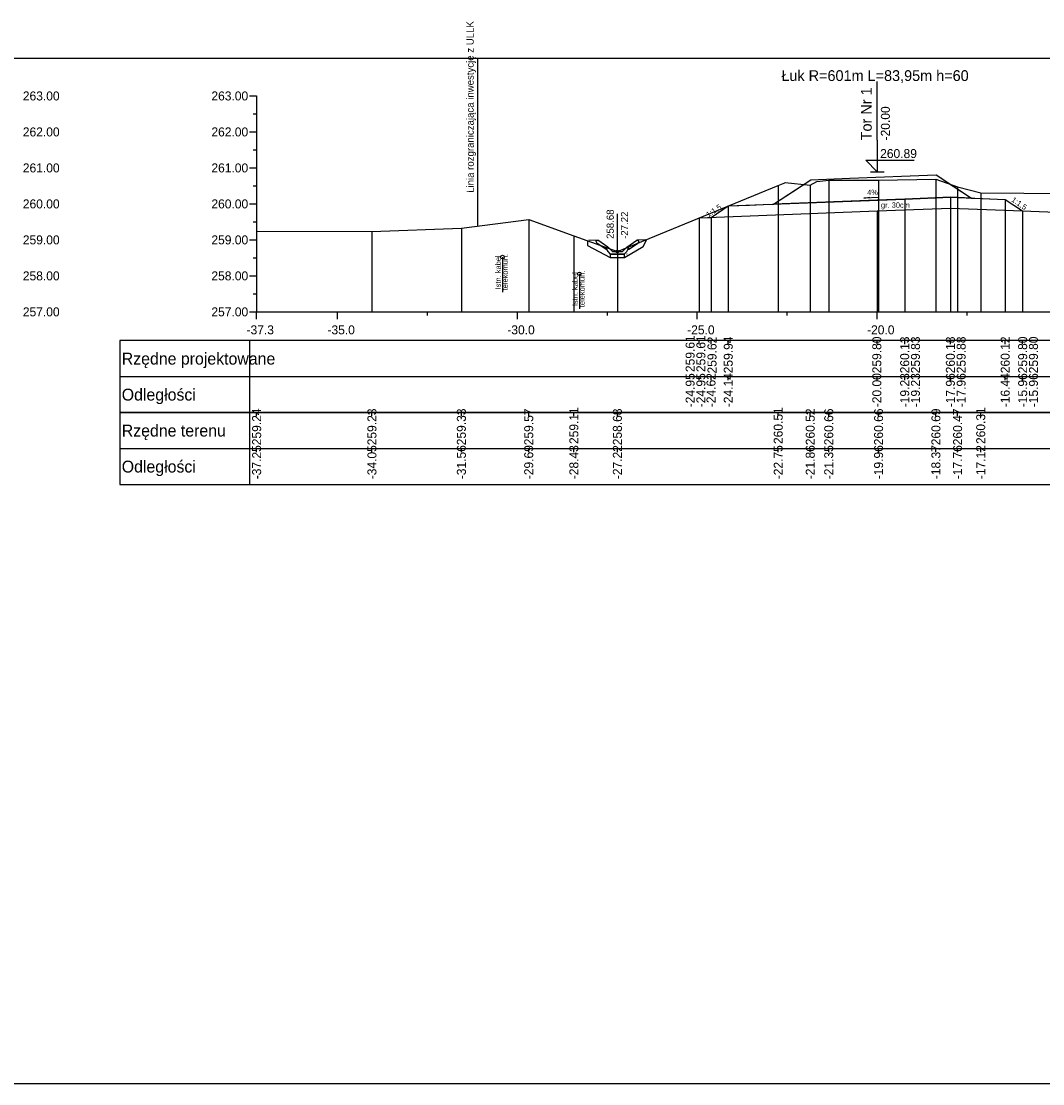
# Model space of a CAD drawing. Extents: x 6516023 to 6560129, y 5513077 to 5529206.
# Drawn here: x 6517266.42 to 6517294.82, y 5514451.16 to 5514480.68 of the extents above; entities that cross this region are included whole.
import ezdxf

# ---------------------------------------------------------------- set-up
doc = ezdxf.new("R2010")
doc.units = 0
for name, color, linetype in [('IR_default', 7, 'Continuous'), ('TOR_PRZEK_P-kable', 7, 'Continuous'), ('TOR_PRZEK_P-komponent', 7, 'Continuous'), ('TOR_PRZEK_P-odwodnienie', 7, 'Continuous'), ('TOR_PRZEK_P-opisy', 7, 'Continuous'), ('TOR_PRZEK_P-tabelka istniejace', 7, 'Continuous'), ('TOR_PRZEK_P-tabelka projektowane', 7, 'Continuous'), ('TOR_PRZEK_P-teren istniejacy', 7, 'Continuous'), ('TOR_PRZEK_P-tory projektowane', 7, 'Continuous'), ('TOR_PRZEK_P-uklad odniesienia', 7, 'Continuous'), ('TOR_PRZEK_P-warstwa ochronna I', 7, 'Continuous'), ('TOR_PRZEK_P-warstwa ochronna II', 7, 'Continuous'), ('TOR_PS_T-granica PKP-projektowana', 7, 'Continuous'), ('TOR_RAMKI-ramka+tabelka 1', 7, 'Continuous')]:
    doc.layers.add(name, color=color, linetype=linetype)

msp = doc.modelspace()

# ---------------------------------------------------------------- linework, layer by layer
at = {"layer": 'IR_default'}
msp.add_lwpolyline([(6517285.265, 5514475.216), (6517285.594, 5514475.229), (6517286.073, 5514475.548), (6517286.66, 5514475.571), (6517287.043, 5514475.586), (6517287.333, 5514475.597), (6517287.859, 5514475.942), (6517288.368, 5514476.276), (6517289.454, 5514476.322), (6517291.852, 5514476.416), (6517291.994, 5514476.322), (6517292, 5514476.318), (6517292.061, 5514476.278), (6517292.84, 5514475.767), (6517292.931, 5514475.763), (6517293.772, 5514475.73), (6517294.258, 5514475.411), (6517297.29, 5514475.291)], dxfattribs=at)
at = {"layer": 'TOR_PRZEK_P-kable'}
for p, q in [((6517279.796, 5514474.128), (6517279.796, 5514473.155)), ((6517281.934, 5514473.662), (6517281.934, 5514472.688))]:
    msp.add_line(p, q, dxfattribs=at)
for centre in [(6517279.796, 5514474.128), (6517281.934, 5514473.662)]:
    msp.add_circle(centre, 0.05, dxfattribs=at)
at = {"layer": 'TOR_PRZEK_P-komponent'}
msp.add_lwpolyline([(6517288.368, 5514476.276), (6517289.454, 5514476.322), (6517291.852, 5514476.416), (6517292.84, 5514475.767), (6517292.248, 5514475.79), (6517290.978, 5514475.74), (6517290.216, 5514475.71), (6517287.333, 5514475.597)], close=True, dxfattribs=at)
at = {"layer": 'TOR_PRZEK_P-odwodnienie'}
for p, q in [((6517282.991, 5514474.283), (6517282.991, 5514475.327)), ((6517282.726, 5514474.408), (6517282.446, 5514474.595)), ((6517283.255, 5514474.408), (6517283.536, 5514474.595)), ((6517282.682, 5514474.342), (6517282.421, 5514474.516)), ((6517282.693, 5514474.358), (6517282.682, 5514474.342)), ((6517282.683, 5514474.378), (6517282.731, 5514474.402)), ((6517282.726, 5514474.408), (6517282.718, 5514474.396)), ((6517282.851, 5514474.283), (6517282.731, 5514474.402)), ((6517282.851, 5514474.283), (6517283.131, 5514474.283)), ((6517283.131, 5514474.283), (6517283.251, 5514474.402)), ((6517283.251, 5514474.402), (6517283.298, 5514474.378)), ((6517283.255, 5514474.408), (6517283.264, 5514474.396)), ((6517283.289, 5514474.358), (6517283.3, 5514474.342)), ((6517283.3, 5514474.342), (6517283.561, 5514474.516)), ((6517282.801, 5514474.213), (6517283.181, 5514474.213))]:
    msp.add_line(p, q, dxfattribs=at)
for points in [[(6517282.16, 5514474.581), (6517282.165, 5514474.454), (6517282.791, 5514474.113)], [(6517282.199, 5514474.607), (6517282.446, 5514474.595)], [(6517282.396, 5514474.569), (6517282.446, 5514474.595)], [(6517282.396, 5514474.569), (6517282.421, 5514474.516)], [(6517283.191, 5514474.113), (6517283.712, 5514474.422), (6517283.813, 5514474.62)], [(6517283.782, 5514474.607), (6517283.536, 5514474.595)], [(6517283.586, 5514474.569), (6517283.536, 5514474.595)], [(6517283.586, 5514474.569), (6517283.561, 5514474.516)], [(6517282.718, 5514474.396), (6517282.683, 5514474.377)], [(6517282.731, 5514474.283), (6517282.683, 5514474.378)], [(6517282.683, 5514474.377), (6517282.693, 5514474.358)], [(6517282.801, 5514474.213), (6517282.731, 5514474.283)], [(6517283.181, 5514474.213), (6517283.251, 5514474.283)], [(6517283.251, 5514474.283), (6517283.298, 5514474.378)], [(6517283.264, 5514474.396), (6517283.299, 5514474.377)], [(6517283.299, 5514474.377), (6517283.289, 5514474.358)], [(6517282.791, 5514474.213), (6517282.79, 5514474.213), (6517282.791, 5514474.213), (6517282.79, 5514474.212), (6517282.791, 5514474.213), (6517282.791, 5514474.212), (6517282.791, 5514474.213), (6517282.791, 5514474.213)], [(6517282.791, 5514474.213), (6517282.79, 5514474.213), (6517282.791, 5514474.213), (6517282.79, 5514474.212), (6517282.791, 5514474.213), (6517282.791, 5514474.212), (6517282.791, 5514474.213), (6517282.791, 5514474.213)], [(6517283.191, 5514474.213), (6517282.791, 5514474.213), (6517282.791, 5514474.113), (6517283.191, 5514474.113), (6517283.191, 5514474.213)], [(6517283.191, 5514474.213), (6517283.19, 5514474.213), (6517283.191, 5514474.213), (6517283.19, 5514474.212), (6517283.191, 5514474.213), (6517283.191, 5514474.212), (6517283.191, 5514474.213), (6517283.191, 5514474.213)], [(6517283.191, 5514474.213), (6517283.19, 5514474.213), (6517283.191, 5514474.213), (6517283.19, 5514474.212), (6517283.191, 5514474.213), (6517283.191, 5514474.212), (6517283.191, 5514474.213), (6517283.191, 5514474.213)], [(6517283.254, 5514474.213), (6517283.254, 5514474.214), (6517283.254, 5514474.213), (6517283.254, 5514474.213), (6517283.254, 5514474.213), (6517283.255, 5514474.213), (6517283.254, 5514474.213), (6517283.255, 5514474.214)], [(6517283.255, 5514474.213), (6517283.254, 5514474.214), (6517283.255, 5514474.213), (6517283.254, 5514474.213), (6517283.255, 5514474.213), (6517283.255, 5514474.213), (6517283.255, 5514474.213), (6517283.255, 5514474.214)]]:
    msp.add_lwpolyline(points, dxfattribs=at)
msp.add_circle((6517282.991, 5514474.283), 0.035, dxfattribs=at)
at = {"layer": 'TOR_PRZEK_P-opisy'}
msp.add_lwpolyline([(6517290.259, 5514475.787), (6517289.841, 5514475.768), (6517290.009, 5514475.796)], dxfattribs=at)
at = {"layer": 'TOR_PRZEK_P-tabelka istniejace'}
for p, q in [((6517269.163, 5514469.806), (6517269.163, 5514467.806)), ((6517272.763, 5514469.806), (6517272.763, 5514467.806)), ((6517272.963, 5514469.706), (6517272.963, 5514469.806)), ((6517276.168, 5514469.706), (6517276.168, 5514469.806)), ((6517278.654, 5514469.706), (6517278.654, 5514469.806)), ((6517280.527, 5514469.706), (6517280.527, 5514469.806)), ((6517281.782, 5514469.706), (6517281.782, 5514469.806)), ((6517282.991, 5514469.706), (6517282.991, 5514469.806)), ((6517287.462, 5514469.706), (6517287.462, 5514469.806)), ((6517288.352, 5514469.706), (6517288.352, 5514469.806)), ((6517288.867, 5514469.706), (6517288.867, 5514469.806)), ((6517290.252, 5514469.706), (6517290.252, 5514469.806)), ((6517291.846, 5514469.706), (6517291.846, 5514469.806)), ((6517292.449, 5514469.706), (6517292.449, 5514469.806)), ((6517293.092, 5514469.706), (6517293.092, 5514469.806)), ((6517269.163, 5514468.806), (6517352.963, 5514468.806)), ((6517272.963, 5514468.706), (6517272.963, 5514468.806)), ((6517276.168, 5514468.706), (6517276.168, 5514468.806)), ((6517278.654, 5514468.706), (6517278.654, 5514468.806)), ((6517280.527, 5514468.706), (6517280.527, 5514468.806)), ((6517281.782, 5514468.706), (6517281.782, 5514468.806)), ((6517282.991, 5514468.706), (6517282.991, 5514468.806)), ((6517287.462, 5514468.706), (6517287.462, 5514468.806)), ((6517288.352, 5514468.706), (6517288.352, 5514468.806)), ((6517288.867, 5514468.706), (6517288.867, 5514468.806)), ((6517290.252, 5514468.706), (6517290.252, 5514468.806)), ((6517291.846, 5514468.706), (6517291.846, 5514468.806)), ((6517292.449, 5514468.706), (6517292.449, 5514468.806)), ((6517293.092, 5514468.706), (6517293.092, 5514468.806))]:
    msp.add_line(p, q, dxfattribs=at)
for points in [[(6517287.462, 5514476.118), (6517287.462, 5514472.806), (6517287.462, 5514472.676), (6517287.462, 5514472.606)], [(6517288.352, 5514476.13), (6517288.352, 5514472.806), (6517288.352, 5514472.676), (6517288.352, 5514472.606)], [(6517288.867, 5514476.266), (6517288.867, 5514472.806), (6517288.867, 5514472.676), (6517288.867, 5514472.606)], [(6517290.252, 5514476.262), (6517290.252, 5514472.806), (6517290.252, 5514472.676), (6517290.252, 5514472.606)], [(6517291.846, 5514476.292), (6517291.846, 5514472.806), (6517291.846, 5514472.676), (6517291.846, 5514472.606)], [(6517292.449, 5514476.079), (6517292.449, 5514472.806), (6517292.449, 5514472.676), (6517292.449, 5514472.606)], [(6517293.092, 5514475.913), (6517293.092, 5514472.806), (6517293.092, 5514472.676), (6517293.092, 5514472.606)], [(6517280.527, 5514475.172), (6517280.527, 5514472.806), (6517280.527, 5514472.676), (6517280.527, 5514472.606)], [(6517272.963, 5514474.847), (6517272.963, 5514472.806), (6517272.963, 5514472.676), (6517272.963, 5514472.606)], [(6517276.168, 5514474.84), (6517276.168, 5514472.806), (6517276.168, 5514472.676), (6517276.168, 5514472.606)], [(6517278.654, 5514474.933), (6517278.654, 5514472.806), (6517278.654, 5514472.676), (6517278.654, 5514472.606)], [(6517281.782, 5514474.716), (6517281.782, 5514472.806), (6517281.782, 5514472.676), (6517281.782, 5514472.606)], [(6517282.991, 5514474.283), (6517282.991, 5514472.806), (6517282.991, 5514472.676), (6517282.991, 5514472.606)]]:
    msp.add_lwpolyline(points, dxfattribs=at)
msp.add_lwpolyline([(6517269.163, 5514469.806), (6517269.163, 5514467.806), (6517352.963, 5514467.806), (6517352.963, 5514469.806)], close=True, dxfattribs=at)
at = {"layer": 'TOR_PRZEK_P-tabelka projektowane'}
for p, q in [((6517269.163, 5514471.806), (6517269.163, 5514469.806)), ((6517272.763, 5514471.806), (6517272.763, 5514469.806)), ((6517285.265, 5514471.706), (6517285.265, 5514471.806)), ((6517285.594, 5514471.706), (6517285.594, 5514471.806)), ((6517286.073, 5514471.706), (6517286.073, 5514471.806)), ((6517290.216, 5514471.706), (6517290.216, 5514471.806)), ((6517290.978, 5514471.706), (6517290.978, 5514471.806)), ((6517292.248, 5514471.706), (6517292.248, 5514471.806)), ((6517293.772, 5514471.706), (6517293.772, 5514471.806)), ((6517294.258, 5514471.706), (6517294.258, 5514471.806)), ((6517269.163, 5514470.806), (6517352.963, 5514470.806)), ((6517285.265, 5514470.706), (6517285.265, 5514470.806)), ((6517285.594, 5514470.706), (6517285.594, 5514470.806)), ((6517286.073, 5514470.706), (6517286.073, 5514470.806)), ((6517290.216, 5514470.706), (6517290.216, 5514470.806)), ((6517290.978, 5514470.706), (6517290.978, 5514470.806)), ((6517292.248, 5514470.706), (6517292.248, 5514470.806)), ((6517293.772, 5514470.706), (6517293.772, 5514470.806)), ((6517294.258, 5514470.706), (6517294.258, 5514470.806))]:
    msp.add_line(p, q, dxfattribs=at)
for points in [[(6517290.978, 5514475.74), (6517290.978, 5514472.806), (6517290.978, 5514472.676), (6517290.978, 5514472.606)], [(6517292.248, 5514475.79), (6517292.248, 5514472.806), (6517292.248, 5514472.676), (6517292.248, 5514472.606)], [(6517293.772, 5514475.73), (6517293.772, 5514472.806), (6517293.772, 5514472.676), (6517293.772, 5514472.606)], [(6517286.073, 5514475.548), (6517286.073, 5514472.806), (6517286.073, 5514472.676), (6517286.073, 5514472.606)], [(6517290.978, 5514475.44), (6517290.978, 5514472.806), (6517290.978, 5514472.676), (6517290.978, 5514472.606)], [(6517292.248, 5514475.49), (6517292.248, 5514472.806), (6517292.248, 5514472.676), (6517292.248, 5514472.606)], [(6517285.265, 5514475.216), (6517285.265, 5514472.806), (6517285.265, 5514472.676), (6517285.265, 5514472.606)], [(6517285.594, 5514475.229), (6517285.594, 5514472.806), (6517285.594, 5514472.676), (6517285.594, 5514472.606)], [(6517290.216, 5514475.41), (6517290.216, 5514472.806), (6517290.216, 5514472.676), (6517290.216, 5514472.606)], [(6517294.258, 5514475.411), (6517294.258, 5514472.806), (6517294.258, 5514472.676), (6517294.258, 5514472.606)]]:
    msp.add_lwpolyline(points, dxfattribs=at)
msp.add_lwpolyline([(6517269.163, 5514471.806), (6517269.163, 5514469.806), (6517352.963, 5514469.806), (6517352.963, 5514471.806)], close=True, dxfattribs=at)
at = {"layer": 'TOR_PRZEK_P-teren istniejacy'}
msp.add_lwpolyline([(6517272.963, 5514474.847), (6517276.168, 5514474.84), (6517278.654, 5514474.933), (6517280.527, 5514475.172), (6517281.782, 5514474.716), (6517282.991, 5514474.283), (6517287.462, 5514476.118), (6517287.647, 5514476.193), (6517287.658, 5514476.197), (6517288.352, 5514476.13), (6517288.54, 5514476.229), (6517288.867, 5514476.266), (6517290.252, 5514476.262), (6517291.846, 5514476.292), (6517292.449, 5514476.079), (6517293.092, 5514475.913), (6517296.689, 5514475.89)], dxfattribs=at)
at = {"layer": 'TOR_PRZEK_P-tory projektowane'}
for p, q in [((6517290.216, 5514477.378), (6517290.216, 5514479.01)), ((6517290.216, 5514477.378), (6517290.216, 5514476.5)), ((6517290.216, 5514476.5), (6517289.897, 5514476.82)), ((6517289.897, 5514476.82), (6517291.241, 5514476.82)), ((6517290.025, 5514476.5), (6517290.408, 5514476.5))]:
    msp.add_line(p, q, dxfattribs=at)
at = {"layer": 'TOR_PRZEK_P-uklad odniesienia'}
for p, q in [((6517272.763, 5514478.606), (6517272.963, 5514478.606)), ((6517272.963, 5514478.606), (6517272.963, 5514472.606)), ((6517272.863, 5514478.106), (6517272.963, 5514478.106)), ((6517272.763, 5514477.606), (6517272.963, 5514477.606)), ((6517272.863, 5514477.106), (6517272.963, 5514477.106)), ((6517272.763, 5514476.606), (6517272.963, 5514476.606)), ((6517272.863, 5514476.106), (6517272.963, 5514476.106)), ((6517272.763, 5514475.606), (6517272.963, 5514475.606)), ((6517272.863, 5514475.106), (6517272.963, 5514475.106)), ((6517272.763, 5514474.606), (6517272.963, 5514474.606)), ((6517272.863, 5514474.106), (6517272.963, 5514474.106)), ((6517272.763, 5514473.606), (6517272.963, 5514473.606)), ((6517272.863, 5514473.106), (6517272.963, 5514473.106)), ((6517272.763, 5514472.606), (6517272.963, 5514472.606)), ((6517272.963, 5514472.606), (6517352.963, 5514472.606)), ((6517272.963, 5514472.506), (6517272.963, 5514472.606)), ((6517272.963, 5514472.406), (6517272.963, 5514472.606)), ((6517275.213, 5514472.406), (6517275.213, 5514472.606)), ((6517277.713, 5514472.506), (6517277.713, 5514472.606)), ((6517280.213, 5514472.406), (6517280.213, 5514472.606)), ((6517282.713, 5514472.506), (6517282.713, 5514472.606)), ((6517285.213, 5514472.406), (6517285.213, 5514472.606)), ((6517287.713, 5514472.506), (6517287.713, 5514472.606)), ((6517290.213, 5514472.406), (6517290.213, 5514472.606)), ((6517292.713, 5514472.506), (6517292.713, 5514472.606))]:
    msp.add_line(p, q, dxfattribs=at)
at = {"layer": 'TOR_PRZEK_P-warstwa ochronna I'}
msp.add_lwpolyline([(6517285.265, 5514475.216), (6517290.216, 5514475.41), (6517290.978, 5514475.44), (6517292.248, 5514475.49), (6517294.258, 5514475.411)], dxfattribs=at)
at = {"layer": 'TOR_PRZEK_P-warstwa ochronna II'}
msp.add_lwpolyline([(6517285.265, 5514475.216), (6517285.594, 5514475.229), (6517286.073, 5514475.548), (6517290.978, 5514475.74), (6517292.248, 5514475.79), (6517293.772, 5514475.73), (6517294.258, 5514475.411), (6517297.29, 5514475.291)], dxfattribs=at)
at = {"layer": 'TOR_PS_T-granica PKP-projektowana'}
msp.add_line((6517279.11, 5514474.991), (6517279.11, 5514479.649), dxfattribs=at)
at = {"layer": 'TOR_RAMKI-ramka+tabelka 1'}
msp.add_lwpolyline([(6517179.513, 5514479.656), (6517427.013, 5514479.656), (6517427.013, 5514451.156), (6517179.513, 5514451.156)], close=True, dxfattribs=at)

# ---------------------------------------------------------------- texts
at = {"layer": 'TOR_PRZEK_P-kable'}
for s, height, p in [('Istn. kabel', 0.14999, (6517279.751, 5514473.231)), ('telekomun.', 0.15, (6517279.945, 5514473.203)), ('Istn. kabel', 0.14999, (6517281.889, 5514472.764)), ('telekomun.', 0.15, (6517282.083, 5514472.736))]:
    msp.add_text(s, height=height, rotation=90.0511, dxfattribs=at).set_placement(p)
at = {"layer": 'TOR_PRZEK_P-odwodnienie'}
for s, p in [('258.68', (6517282.891, 5514474.633)), ('-27.22', (6517283.291, 5514474.633))]:
    msp.add_text(s, height=0.2, rotation=90, dxfattribs=at).set_placement(p)
at = {"layer": 'TOR_PRZEK_P-opisy'}
for s, rotation, p in [('4%', 0.1515, (6517289.936, 5514475.852)), ('1:1,5', 325.9299, (6517293.93, 5514475.686)), ('1:1,5', 34.0701, (6517285.522, 5514475.226))]:
    msp.add_text(s, height=0.15, rotation=rotation, dxfattribs=at).set_placement(p)
at = {"layer": 'TOR_PRZEK_P-tabelka istniejace'}
for s, p in [('259.24', (6517273.088, 5514468.899)), ('259.23', (6517276.293, 5514468.898)), ('259.33', (6517278.779, 5514468.898)), ('259.57', (6517280.652, 5514468.898)), ('259.11', (6517281.907, 5514468.933)), ('258.68', (6517283.116, 5514468.898)), ('260.51', (6517287.587, 5514468.933)), ('260.52', (6517288.477, 5514468.9)), ('260.66', (6517288.992, 5514468.898)), ('260.66', (6517290.377, 5514468.898)), ('260.69', (6517291.971, 5514468.898)), ('260.47', (6517292.574, 5514468.898)), ('260.31', (6517293.217, 5514468.933)), ('-37.25', (6517273.088, 5514467.953)), ('-34.05', (6517276.293, 5514467.953)), ('-31.56', (6517278.779, 5514467.954)), ('-29.69', (6517280.652, 5514467.955)), ('-28.43', (6517281.907, 5514467.954)), ('-27.22', (6517283.116, 5514467.956)), ('-22.75', (6517287.587, 5514467.953)), ('-21.86', (6517288.477, 5514467.954)), ('-21.35', (6517288.992, 5514467.953)), ('-19.96', (6517290.377, 5514467.954)), ('-18.37', (6517291.971, 5514467.955)), ('-17.76', (6517292.574, 5514467.954)), ('-17.12', (6517293.217, 5514467.956))]:
    msp.add_text(s, height=0.25, rotation=90, dxfattribs=at).set_placement(p)
for s, p in [('Rzędne terenu', (6517269.213, 5514469.141)), ('Odległości', (6517269.213, 5514468.141))]:
    msp.add_text(s, height=0.33, dxfattribs=at).set_placement(p)
at = {"layer": 'TOR_PRZEK_P-tabelka projektowane'}
for s, p in [('259.61', (6517285.138, 5514470.933)), ('259.61', (6517285.438, 5514470.933)), ('259.62', (6517285.747, 5514470.893)), ('259.94', (6517286.198, 5514470.899)), ('259.80', (6517290.328, 5514470.898)), ('260.13', (6517291.103, 5514470.898)), ('259.83', (6517291.403, 5514470.898)), ('260.18', (6517292.373, 5514470.898)), ('259.88', (6517292.673, 5514470.898)), ('260.12', (6517293.897, 5514470.9)), ('259.80', (6517294.383, 5514470.898)), ('259.80', (6517294.683, 5514470.898)), ('-24.95', (6517285.138, 5514469.953)), ('-24.95', (6517285.438, 5514469.953)), ('-24.62', (6517285.719, 5514469.956)), ('-24.14', (6517286.198, 5514469.955)), ('-20.00', (6517290.328, 5514469.955)), ('-19.23', (6517291.103, 5514469.954)), ('-19.23', (6517291.403, 5514469.954)), ('-17.96', (6517292.373, 5514469.954)), ('-17.96', (6517292.673, 5514469.954)), ('-16.44', (6517293.897, 5514469.955)), ('-15.96', (6517294.383, 5514469.954)), ('-15.96', (6517294.683, 5514469.954))]:
    msp.add_text(s, height=0.25, rotation=90, dxfattribs=at).set_placement(p)
for s, p in [('Rzędne projektowane', (6517269.213, 5514471.141)), ('Odległości', (6517269.213, 5514470.141))]:
    msp.add_text(s, height=0.33, dxfattribs=at).set_placement(p)
at = {"layer": 'TOR_PRZEK_P-tory projektowane'}
for s, height, rotation, p in [('Łuk R=601m L=83,95m h=60', 0.3, 360, (6517287.55, 5514479.021)), ('Tor Nr 1', 0.3, 90, (6517290.062, 5514477.372)), ('-20.00', 0.25, 90, (6517290.566, 5514477.37))]:
    msp.add_text(s, height=height, rotation=rotation, dxfattribs=at).set_placement(p)
msp.add_text('260.89', height=0.25, dxfattribs=at).set_placement((6517290.296, 5514476.88))
at = {"layer": 'TOR_PRZEK_P-uklad odniesienia'}
for s, height, p in [('263.00', 0.25, (6517266.463, 5514478.481)), ('263.00', 0.25, (6517271.705, 5514478.481)), ('262.00', 0.25, (6517266.463, 5514477.481)), ('262.00', 0.25, (6517271.705, 5514477.481)), ('261.00', 0.25, (6517266.463, 5514476.481)), ('261.00', 0.25, (6517271.705, 5514476.481)), ('260.00', 0.25, (6517266.463, 5514475.481)), ('260.00', 0.25, (6517271.705, 5514475.481)), ('259.00', 0.25, (6517266.463, 5514474.481)), ('259.00', 0.25, (6517271.705, 5514474.481)), ('258.00', 0.25, (6517266.463, 5514473.481)), ('258.00', 0.25, (6517271.705, 5514473.481)), ('257.00', 0.25, (6517266.463, 5514472.481)), ('257.00', 0.25, (6517271.705, 5514472.481)), ('-', 0.0001, (6517272.963, 5514472.606)), ('-37.3', 0.25, (6517272.682, 5514471.981)), ('-35.0', 0.25, (6517274.932, 5514471.981)), ('-30.0', 0.25, (6517279.932, 5514471.981)), ('-25.0', 0.25, (6517284.932, 5514471.981)), ('-20.0', 0.25, (6517289.932, 5514471.981))]:
    msp.add_text(s, height=height, dxfattribs=at).set_placement(p)
at = {"layer": 'TOR_PRZEK_P-warstwa ochronna I'}
msp.add_text('gr. 30cm', height=0.15, dxfattribs=at).set_placement((6517290.318, 5514475.498))
at = {"layer": 'TOR_PS_T-granica PKP-projektowana'}
msp.add_text('Linia rozgraniczająca inwestycję z ULLK', height=0.2, rotation=90.0511, dxfattribs=at).set_placement((6517279, 5514475.913))

doc.saveas('drawing.dxf')
